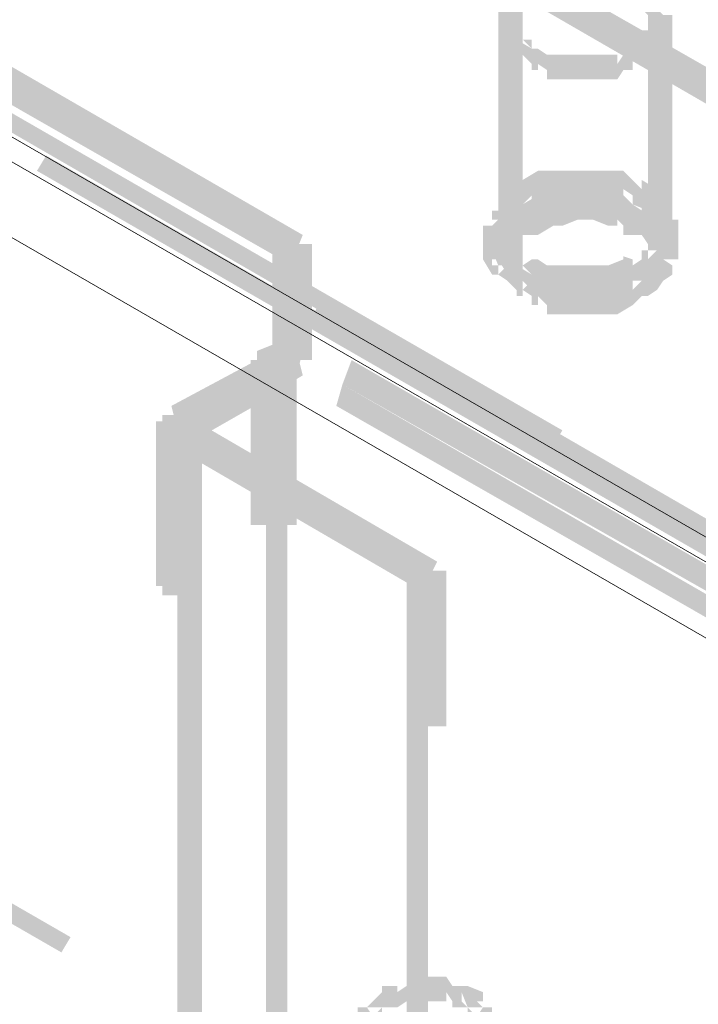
# Model space of a CAD drawing. Header units: millimetres. Extents: x -91 to 1961, y -1152 to 358.
# Tile 249 of 656: x 229.23 to 232.91, y 97.01 to 102.35. Entities that reach past the tile are written whole.
import ezdxf

# ---------------------------------------------------------------- set-up
doc = ezdxf.new("R2010")
doc.units = ezdxf.units.MM
doc.header["$MEASUREMENT"] = 0
doc.layers.get('0').update_dxf_attribs({"linetype": 'CONTINUOUS'})

msp = doc.modelspace()

# ---------------------------------------------------------------- hatches: boundary and pattern name
at = {"true_color": 0xaaaaaa}
h = msp.add_hatch(color=253, dxfattribs=at)
h.paths.add_polyline_path([(193.6721, 122.4104), (199.1814, 119.1842), (199.1318, 119.1014), (193.6224, 122.3111)])
h.paths.add_polyline_path([(201.9279, 117.6124), (207.4372, 114.4358), (207.3876, 114.3531), (201.8948, 117.5297)])
h.paths.add_polyline_path([(210.1836, 112.831), (215.693, 109.6544), (215.6103, 109.5717), (210.1009, 112.7483)])
h.paths.add_polyline_path([(218.4063, 108.0827), (223.9157, 104.9061), (223.8661, 104.8234), (218.3567, 108)])
h.paths.add_polyline_path([(226.6621, 103.3013), (232.1715, 100.1247), (232.1219, 100.042), (226.629, 103.2185)])
h.paths.add_polyline_path([(234.9179, 98.5529), (236.3242, 97.7588), (236.2746, 97.6761), (234.8848, 98.4702)])
h = msp.add_hatch(color=253, dxfattribs=at)
h.paths.add_polyline_path([(197.9902, 122.3111), (203.4996, 119.1345), (203.45, 119.0187), (197.9406, 122.2284)])
h.paths.add_polyline_path([(206.246, 117.5297), (211.7554, 114.3531), (211.7058, 114.2704), (206.2129, 117.447)])
h.paths.add_polyline_path([(214.5018, 112.7483), (220.0112, 109.5717), (219.9285, 109.489), (214.4687, 112.6655)])
h.paths.add_polyline_path([(222.7741, 108), (228.2339, 104.8234), (228.1842, 104.7406), (222.6749, 107.9172)])
h.paths.add_polyline_path([(230.9803, 103.2185), (236.4897, 100.0751), (236.44, 99.9923), (230.9472, 103.1358)])
h = msp.add_hatch(color=253, dxfattribs=at)
h.paths.add_polyline_path([(236.3242, 97.5768), (230.8149, 100.7203), (230.8645, 100.8527), (236.3573, 97.6761)])
h.paths.add_polyline_path([(228.0684, 102.3251), (222.5591, 105.5017), (222.5921, 105.5844), (228.1015, 102.4079)])
h.paths.add_polyline_path([(219.7961, 107.0734), (214.3033, 110.25), (214.3364, 110.3327), (219.8457, 107.1562)])
h.paths.add_polyline_path([(211.5403, 111.8549), (206.0309, 115.0314), (206.0806, 115.1142), (211.5899, 111.9376)])
h.paths.add_polyline_path([(203.2845, 116.6032), (197.7751, 119.7798), (197.8579, 119.8625), (203.3672, 116.6859)])
h.paths.add_polyline_path([(195.0287, 121.3846), (193.6721, 122.1953), (193.7051, 122.278), (195.1114, 121.4673)])
h = msp.add_hatch(color=253, dxfattribs=at)
h.paths.add_polyline_path([(236.44, 99.8765), (230.9472, 103.0531), (230.9803, 103.1358), (236.4897, 99.9592)])
h.paths.add_polyline_path([(228.1842, 104.6083), (222.6749, 107.7849), (222.7245, 107.8841), (228.2339, 104.7076)])
h.paths.add_polyline_path([(219.9285, 109.4062), (214.4191, 112.5828), (214.4687, 112.6655), (219.9781, 109.489)])
h.paths.add_polyline_path([(211.6727, 114.138), (206.1633, 117.3146), (206.246, 117.4139), (211.7554, 114.2373)])
h.paths.add_polyline_path([(203.45, 118.936), (197.9406, 122.1126), (197.9902, 122.1953), (203.4996, 119.0187)])
h = msp.add_hatch(color=253, dxfattribs=at)
h.paths.add_polyline_path([(236.4897, 97.2459), (230.9803, 100.3729), (231.0299, 100.5052), (236.5393, 97.3286)])
h.paths.add_polyline_path([(228.2339, 101.9942), (222.7245, 105.1708), (222.7741, 105.2535), (228.267, 102.077)])
h.paths.add_polyline_path([(219.9781, 106.726), (214.4687, 109.9026), (214.5018, 110.0019), (220.0112, 106.8253)])
h.paths.add_polyline_path([(211.7058, 111.524), (206.2129, 114.7005), (206.2956, 114.7833), (211.7554, 111.6067)])
h.paths.add_polyline_path([(203.45, 116.2557), (197.9406, 119.4323), (198.0399, 119.5316), (203.5327, 116.355)])
h.paths.add_polyline_path([(195.1942, 121.0537), (193.6224, 121.9802), (193.6721, 122.0629), (195.2769, 121.1364)])
h = msp.add_hatch(color=253, dxfattribs=at)
h.paths.add_polyline_path([(236.44, 97.1136), (230.9472, 100.257), (230.9803, 100.3729), (236.4897, 97.1963)])
h.paths.add_polyline_path([(228.1842, 101.8619), (222.6749, 105.0385), (222.7245, 105.1212), (228.2339, 101.9446)])
h.paths.add_polyline_path([(219.9285, 106.6102), (214.4191, 109.7868), (214.4687, 109.8695), (219.9781, 106.6929)])
h.paths.add_polyline_path([(211.6727, 111.3916), (206.1633, 114.5682), (206.246, 114.6509), (211.7058, 111.4743)])
h.paths.add_polyline_path([(203.4169, 116.1399), (197.9075, 119.3165), (197.9902, 119.3992), (203.4996, 116.2227)])
h.paths.add_polyline_path([(195.1445, 120.9213), (193.5893, 121.8478), (193.6224, 121.9306), (195.2438, 121.0041)])
h = msp.add_hatch(color=253, dxfattribs=at)
h.paths.add_polyline_path([(234.8352, 98.3544), (229.3258, 101.531), (229.3755, 101.6137), (234.8848, 98.4371)])
h.paths.add_polyline_path([(226.5794, 103.0862), (221.07, 106.2628), (221.1197, 106.3455), (226.629, 103.1689)])
h.paths.add_polyline_path([(218.3236, 107.8841), (212.8142, 111.0607), (212.8639, 111.1434), (218.3567, 107.9669)])
h.paths.add_polyline_path([(210.0678, 112.6159), (204.5585, 115.7925), (204.6412, 115.8752), (210.1506, 112.6986)])
h.paths.add_polyline_path([(201.8451, 117.4139), (196.3358, 120.5904), (196.3854, 120.6732), (201.8948, 117.4966)])
h = msp.add_hatch(color=253, dxfattribs=at)
h.paths.add_polyline_path([(200.6208, 118.5058), (206.1302, 115.3292), (206.0806, 115.1969), (200.5712, 118.4231)])
h.paths.add_polyline_path([(208.8766, 113.7244), (214.386, 110.5478), (214.3364, 110.4651), (208.827, 113.6417)])
h.paths.add_polyline_path([(217.1324, 108.9761), (222.6418, 105.7995), (222.5591, 105.6672), (217.0993, 108.8437)])
h.paths.add_polyline_path([(225.3882, 104.1947), (230.6825, 101.1339), (230.6494, 101.0512), (225.3055, 104.112)])
h = msp.add_hatch(color=253, dxfattribs=at)
h.paths.add_polyline_path([(230.7321, 101.1008), (225.2228, 104.2774), (225.2724, 104.3601), (230.7652, 101.1835)])
h.paths.add_polyline_path([(222.4763, 105.8491), (216.967, 109.0257), (217, 109.1084), (222.5094, 105.9319)])
h.paths.add_polyline_path([(214.204, 110.6306), (208.7112, 113.8071), (208.7443, 113.8899), (214.2536, 110.7133)])
h.paths.add_polyline_path([(205.9482, 115.3789), (200.6539, 118.4727), (200.7035, 118.5555), (206.0309, 115.4616)])
h = msp.add_hatch(color=253, dxfattribs=at)
h.paths.add_polyline_path([(207.4703, 110.0846), (212.9797, 106.908), (212.9466, 106.8253), (207.4372, 110.0019)])
h.paths.add_polyline_path([(215.7427, 105.2866), (221.2355, 102.11), (221.2024, 102.0273), (215.693, 105.2039)])
h.paths.add_polyline_path([(223.9984, 100.5548), (229.5078, 97.3783), (229.4582, 97.2955), (223.9488, 100.4721)])
h.paths.add_polyline_path([(232.2542, 95.7569), (236.4897, 93.3414), (236.44, 93.2586), (232.2046, 95.6742)])
for points in [[(232.6348, 102.3251), (232.6348, 102.3748), (232.6844, 102.3251), (232.6348, 102.3748), (232.6017, 102.4079), (232.552, 102.4575), (232.552, 102.4906), (232.6017, 102.4079), (232.5024, 102.4079), (232.5024, 102.4575), (232.4693, 102.4906), (232.4693, 102.4575), (232.4197, 102.4575), (232.337, 102.4575), (232.2542, 102.4906), (232.3039, 102.5402), (232.2542, 102.4906), (232.2046, 102.4575), (232.1219, 102.4575), (232.0888, 102.4575), (232.1219, 102.4575), (232.0392, 102.4079), (232.0061, 102.4079), (231.9564, 102.4079), (232.0061, 102.4575), (231.9564, 102.4079), (231.9233, 102.3748), (231.9564, 102.4079), (231.9564, 102.3748), (231.9564, 102.3251), (231.8241, 102.3251), (231.8241, 102.3748), (231.8241, 102.4079), (231.8737, 102.4079), (231.9233, 102.4575), (231.9564, 102.4906), (231.9564, 102.5402), (232.0061, 102.5402), (232.0888, 102.5898), (232.1219, 102.5898), (232.2046, 102.5898), (232.2046, 102.5402), (232.2542, 102.5898), (232.3039, 102.6229), (232.3866, 102.5898), (232.337, 102.5898), (232.4197, 102.5898), (232.4693, 102.5898), (232.5024, 102.5402), (232.552, 102.4906), (232.5024, 102.5402), (232.6017, 102.5402), (232.6844, 102.4906), (232.6844, 102.4575), (232.6348, 102.4575), (232.6844, 102.4079), (232.7175, 102.3748), (232.7671, 102.3748), (232.7671, 102.3251)], [(231.8241, 102.3251), (231.8241, 101.1008), (231.9564, 101.1008), (231.9564, 102.3251)], [(232.6348, 102.3251), (232.6348, 101.1008), (232.7671, 101.1008), (232.7671, 102.3251)], [(232.6844, 101.2332), (232.6844, 101.2663), (232.7175, 101.2332), (232.6844, 101.2663), (232.6348, 101.3159), (232.6348, 101.349), (232.6844, 101.3159), (232.6348, 101.349), (232.6348, 101.3159), (232.552, 101.349), (232.552, 101.3986), (232.5024, 101.4317), (232.5024, 101.3986), (232.4197, 101.3986), (232.337, 101.3986), (232.2542, 101.3986), (232.1715, 101.3986), (232.1219, 101.3986), (232.0392, 101.3986), (232.0888, 101.3986), (232.0061, 101.349), (232.0061, 101.3986), (231.9564, 101.349), (231.9233, 101.3159), (231.8737, 101.2663), (231.9233, 101.3159), (231.9233, 101.2663), (231.8737, 101.2332), (231.8241, 101.1835), (231.791, 101.2332), (231.8241, 101.2663), (231.791, 101.2663), (231.791, 101.3159), (231.8241, 101.3159), (231.8737, 101.349), (231.9233, 101.3986), (231.9564, 101.4317), (231.9564, 101.4813), (232.0392, 101.531), (232.1219, 101.531), (232.1715, 101.531), (232.2542, 101.531), (232.337, 101.531), (232.4197, 101.531), (232.5024, 101.531), (232.552, 101.4813), (232.6017, 101.4317), (232.6017, 101.4813), (232.6844, 101.4317), (232.6844, 101.3986), (232.7175, 101.349), (232.7671, 101.349), (232.7671, 101.3159), (232.7175, 101.3159), (232.7671, 101.2663), (232.8002, 101.2663), (232.8002, 101.2332)], [(232.6844, 101.1008), (232.6844, 101.1339), (232.7175, 101.1008), (232.6844, 101.1339), (232.6348, 101.1835), (232.6348, 101.2332), (232.6844, 101.1835), (232.6348, 101.2332), (232.6348, 101.1835), (232.552, 101.2332), (232.552, 101.2663), (232.5024, 101.3159), (232.5024, 101.2663), (232.4197, 101.2663), (232.337, 101.2663), (232.2542, 101.2663), (232.1715, 101.2663), (232.1219, 101.2663), (232.0392, 101.2663), (232.0888, 101.2663), (232.0061, 101.2332), (232.0061, 101.2663), (231.9564, 101.2332), (231.9233, 101.1835), (231.8737, 101.1339), (231.9233, 101.1835), (231.9233, 101.1339), (231.8737, 101.1008), (231.8241, 101.0512), (231.791, 101.1008), (231.8241, 101.1339), (231.791, 101.1339), (231.791, 101.1835), (231.8241, 101.1835), (231.8737, 101.2332), (231.9233, 101.2663), (231.9564, 101.3159), (231.9564, 101.349), (232.0392, 101.3986), (232.1219, 101.3986), (232.1715, 101.3986), (232.2542, 101.3986), (232.337, 101.3986), (232.4197, 101.3986), (232.5024, 101.3986), (232.552, 101.349), (232.6017, 101.3159), (232.6017, 101.349), (232.6844, 101.3159), (232.6844, 101.2663), (232.7175, 101.2332), (232.7671, 101.2332), (232.7671, 101.1835), (232.7175, 101.1835), (232.7671, 101.1339), (232.8002, 101.1339), (232.8002, 101.1008)], [(232.6348, 101.1008), (232.6348, 101.1339), (232.6844, 101.1008), (232.6348, 101.1339), (232.6017, 101.1835), (232.552, 101.2332), (232.552, 101.2663), (232.6017, 101.1835), (232.5024, 101.1835), (232.5024, 101.2332), (232.4693, 101.2663), (232.4693, 101.2332), (232.4197, 101.2332), (232.337, 101.2663), (232.2542, 101.2663), (232.2046, 101.2663), (232.2542, 101.2663), (232.1715, 101.2332), (232.1219, 101.2332), (232.0888, 101.2332), (232.1219, 101.2332), (232.0392, 101.1835), (232.0061, 101.1835), (231.9564, 101.1835), (232.0061, 101.2332), (231.9564, 101.1835), (231.9233, 101.1339), (231.9564, 101.1835), (231.9564, 101.1339), (231.9564, 101.1008), (231.8241, 101.1008), (231.8241, 101.1339), (231.8241, 101.1835), (231.8737, 101.1835), (231.9233, 101.2332), (231.9564, 101.2663), (231.9564, 101.3159), (232.0061, 101.3159), (232.0888, 101.349), (232.1219, 101.349), (232.2046, 101.3986), (232.2542, 101.3986), (232.337, 101.3986), (232.3866, 101.3986), (232.4693, 101.349), (232.4197, 101.349), (232.4693, 101.349), (232.5024, 101.3159), (232.552, 101.2663), (232.5024, 101.3159), (232.6017, 101.3159), (232.6844, 101.2663), (232.6844, 101.2332), (232.6348, 101.2332), (232.6844, 101.1835), (232.7175, 101.1339), (232.7671, 101.1339), (232.7671, 101.1008)], [(231.7414, 101.2332), (231.7414, 101.1008), (231.8737, 101.1008), (231.8737, 101.2332)], [(232.0061, 101.0512), (232.0392, 101.0181), (232.0061, 101.0512), (232.0392, 101.0512), (232.0888, 101.0181), (232.1219, 100.9685), (232.0888, 101.0181), (232.1219, 101.0181), (232.2046, 101.0181), (232.2542, 101.0181), (232.337, 101.0181), (232.3866, 101.0181), (232.4197, 101.0181), (232.5024, 101.0512), (232.5024, 101.0677), (232.552, 101.0512), (232.552, 101.0181), (232.6017, 101.0512), (232.6017, 101.1008), (232.6348, 101.1008), (232.6348, 101.0512), (232.6844, 101.1008), (232.6348, 101.1008), (232.6348, 101.1339), (232.6844, 101.1835), (232.7175, 101.1835), (232.6844, 101.1339), (232.6844, 101.1835), (232.6844, 101.2332), (232.8002, 101.2332), (232.8002, 101.1835), (232.8002, 101.1339), (232.7175, 101.0512), (232.6844, 101.0512), (232.7671, 101.1339), (232.7671, 101.1008), (232.7175, 101.0512), (232.6844, 101.0181), (232.6348, 100.9685), (232.6017, 100.9685), (232.6348, 101.0181), (232.6017, 100.9685), (232.552, 100.9354), (232.5024, 100.9354), (232.552, 100.9354), (232.4693, 100.8857), (232.4197, 100.8857), (232.3866, 100.8857), (232.337, 100.8857), (232.2542, 100.8857), (232.2046, 100.8857), (232.1219, 100.8857), (232.0888, 100.8857), (232.0888, 100.9354), (232.0392, 100.9685), (232.0392, 100.9354), (232.0061, 100.9354), (232.0061, 100.9685), (231.9564, 101.0181)], [(232.6844, 101.2332), (232.6844, 101.1008), (232.8002, 101.1008), (232.8002, 101.2332)], [(230.7652, 101.0512), (230.6825, 101.0181), (230.6494, 101.1339), (230.7321, 101.1835)], [(230.5998, 101.1008), (230.5998, 100.4721), (230.7321, 100.4721), (230.7321, 101.1008)], [(230.6494, 100.4721), (230.5667, 100.4225), (230.517, 100.5548), (230.5998, 100.5879)], [(230.517, 100.5548), (230.5998, 100.5879), (230.6494, 100.4721), (230.5667, 100.4225)], [(230.7321, 100.4225), (230.5998, 100.4721), (230.6494, 100.5879), (230.7652, 100.5548)], [(230.517, 100.5548), (230.517, 100.4225), (230.5667, 100.4225), (230.5667, 100.5548)], [(230.5667, 100.5548), (230.6825, 100.5052), (230.6494, 100.3729), (230.517, 100.4225)], [(230.5667, 100.5548), (230.5667, 100.4225), (230.6825, 100.4225), (230.6825, 100.5548)], [(230.6494, 100.5052), (230.7321, 100.5548), (230.7652, 100.4225), (230.6825, 100.3729)], [(230.5667, 100.3729), (230.0869, 100.1247), (230.0538, 100.257), (230.517, 100.5052)], [(230.1365, 100.2074), (230.5998, 100.4721), (230.6494, 100.3398), (230.1862, 100.0751)], [(230.0869, 100.1743), (230.0869, 100.1247), (230.2192, 100.1247), (230.2192, 100.1743)], [(231.4436, 99.314), (230.1365, 100.0751), (230.1862, 100.1743), (231.4932, 99.4133)], [(230.0869, 100.1247), (231.4105, 99.3636), (231.3608, 99.2809), (230.0538, 100.042)], [(231.4932, 99.2809), (231.4105, 99.2313), (231.3608, 99.3636), (231.4436, 99.4133)]]:
    msp.add_hatch(color=253, dxfattribs=at).paths.add_polyline_path(points)
h = msp.add_hatch(color=253, dxfattribs=at)
h.paths.add_polyline_path([(231.9564, 102.3251), (231.9564, 102.292), (231.8241, 102.292), (231.8241, 102.3251)])
h.paths.add_polyline_path([(231.9233, 102.292), (231.9564, 102.2424), (232.0061, 102.2424), (232.0061, 102.1928), (231.9233, 102.2424), (231.9564, 102.2424), (232.0061, 102.1928), (232.0392, 102.1597), (232.0061, 102.1928), (232.0392, 102.1928), (232.0888, 102.1597), (232.1219, 102.11), (232.0888, 102.1597), (232.1219, 102.1597), (232.1715, 102.1597), (232.2046, 102.1597), (232.2542, 102.1597), (232.337, 102.1597), (232.3866, 102.1597), (232.4197, 102.1597), (232.4693, 102.1597), (232.4693, 102.11), (232.5024, 102.1597), (232.5024, 102.1928), (232.552, 102.1928), (232.552, 102.077), (232.5024, 102.077), (232.552, 102.11), (232.5024, 102.077), (232.4693, 102.0273), (232.4197, 102.0273), (232.3866, 102.0273), (232.337, 102.0273), (232.2542, 102.0273), (232.2046, 102.0273), (232.1715, 102.0273), (232.1219, 102.0273), (232.0888, 102.0273), (232.0888, 102.077), (232.0392, 102.11), (232.0392, 102.077), (232.0061, 102.077), (232.0061, 102.11), (231.9564, 102.1597), (231.9564, 102.11), (231.9233, 102.11), (231.8737, 102.1928), (231.8737, 102.2424), (231.9233, 102.1928), (231.8737, 102.2424)])
h = msp.add_hatch(color=253, dxfattribs=at)
h.paths.add_polyline_path([(232.552, 102.1597), (232.6017, 102.1928), (232.6348, 102.1597), (232.6017, 102.11)])
h.paths.add_polyline_path([(232.6017, 102.1928), (232.6348, 102.2424), (232.6844, 102.1928), (232.6348, 102.1597)])
h.paths.add_polyline_path([(232.6017, 102.2424), (232.6017, 102.292), (232.7175, 102.292), (232.7175, 102.2424)])
h.paths.add_polyline_path([(232.6348, 102.3251), (232.6844, 102.3251), (232.6844, 102.1928), (232.6348, 102.1928)])
h.paths.add_polyline_path([(232.6348, 102.292), (232.6348, 102.3251), (232.7671, 102.3251), (232.7671, 102.292)])
h = msp.add_hatch(color=253, dxfattribs=at)
h.paths.add_polyline_path([(231.8737, 101.2332), (231.8737, 101.1835), (231.791, 101.2332), (231.8241, 101.2332), (231.8241, 101.1008), (231.791, 101.1008), (231.7414, 101.1835), (231.7414, 101.2332)])
h.paths.add_polyline_path([(231.9233, 101.1835), (231.9233, 101.1339), (231.791, 101.1339), (231.791, 101.1835)])
h.paths.add_polyline_path([(231.9233, 101.1339), (231.9233, 101.1008), (231.8241, 101.1339), (231.8737, 101.1339), (231.8737, 101.0181), (231.8241, 101.0181), (231.791, 101.1008), (231.791, 101.1339)])
h.paths.add_polyline_path([(231.9564, 101.1008), (231.9564, 101.0512), (231.8737, 101.1008), (231.9233, 101.1008), (231.9233, 100.9685), (231.8737, 100.9685), (231.8241, 101.0512), (231.8241, 101.1008)])
h.paths.add_polyline_path([(231.9233, 101.1008), (231.9564, 101.1008), (231.9564, 100.9685), (231.9233, 100.9685)])
h = msp.add_hatch(color=253, dxfattribs=at)
h.paths.add_polyline_path([(218.0589, 99.1155), (218.1085, 99.1155), (218.1085, 98.9831), (218.0589, 98.9831)])
h.paths.add_polyline_path([(230.6825, 101.1339), (230.8149, 101.1339), (230.8149, 100.5052), (230.6825, 100.5052)])
h = msp.add_hatch(color=253, dxfattribs=at)
h.paths.add_polyline_path([(231.8737, 101.1008), (231.8737, 101.0512), (231.791, 101.1008), (231.8241, 101.1008), (231.8241, 100.9685), (231.791, 100.9685), (231.7414, 101.0512), (231.7414, 101.1008)])
h.paths.add_polyline_path([(231.9233, 101.0512), (231.9233, 101.0181), (231.791, 101.0181), (231.791, 101.0512)])
h.paths.add_polyline_path([(231.8737, 101.0181), (231.9233, 100.9685), (231.8737, 100.9354), (231.8241, 100.9685)])
h.paths.add_polyline_path([(231.9233, 100.9685), (231.9564, 100.9354), (231.9233, 100.8857), (231.8737, 100.9354)])
h.paths.add_polyline_path([(231.9233, 100.9685), (231.9564, 100.9685), (231.9564, 100.8527), (231.9233, 100.8527)])
h = msp.add_hatch(color=253, dxfattribs=at)
h.paths.add_polyline_path([(231.9564, 101.1008), (231.9564, 101.0512), (231.8241, 101.0512), (231.8241, 101.1008)])
h.paths.add_polyline_path([(231.9233, 101.0512), (231.9564, 101.0181), (232.0061, 101.0181), (232.0061, 100.9685), (231.9233, 101.0181), (231.9564, 101.0181), (232.0061, 100.9685), (232.0392, 100.9354), (232.0061, 100.9685), (232.0392, 100.9685), (232.0888, 100.9354), (232.1219, 100.8857), (232.0888, 100.9354), (232.1219, 100.9354), (232.1715, 100.9354), (232.2046, 100.9354), (232.2542, 100.9354), (232.337, 100.9354), (232.3866, 100.9354), (232.4197, 100.9354), (232.4693, 100.9354), (232.4693, 100.8857), (232.5024, 100.9354), (232.5024, 100.9685), (232.552, 100.9685), (232.552, 100.8527), (232.5024, 100.8527), (232.552, 100.8857), (232.5024, 100.8527), (232.4693, 100.803), (232.4197, 100.803), (232.3866, 100.803), (232.337, 100.803), (232.2542, 100.803), (232.2046, 100.803), (232.1715, 100.803), (232.1219, 100.803), (232.0888, 100.803), (232.0888, 100.8527), (232.0392, 100.8857), (232.0392, 100.8527), (232.0061, 100.8527), (232.0061, 100.8857), (231.9564, 100.9354), (231.9564, 100.8857), (231.9233, 100.8857), (231.8737, 100.9685), (231.8737, 101.0181), (231.9233, 100.9685), (231.8737, 101.0181)])
h = msp.add_hatch(color=253, dxfattribs=at)
h.paths.add_polyline_path([(232.0061, 100.9354), (232.0392, 100.8857), (232.0061, 100.9354), (232.0392, 100.9354), (232.0888, 100.8857), (232.1219, 100.8527), (232.0888, 100.8857), (232.1219, 100.8857), (232.2046, 100.8857), (232.2542, 100.8857), (232.337, 100.8857), (232.3866, 100.8857), (232.4197, 100.8857), (232.5024, 100.9354), (232.552, 100.9354), (232.552, 100.8857), (232.6017, 100.9354), (232.6017, 100.9685), (232.6348, 100.9685), (232.6348, 100.9354), (232.6844, 100.9685), (232.6348, 100.9685), (232.6348, 101.0181), (232.6844, 101.0181), (232.7175, 101.0512), (232.7671, 101.0181), (232.7175, 100.9685), (232.7671, 101.0181), (232.7671, 100.9685), (232.7175, 100.9354), (232.6844, 100.8857), (232.6348, 100.8527), (232.6017, 100.8527), (232.6348, 100.8857), (232.6017, 100.8527), (232.552, 100.803), (232.5024, 100.803), (232.552, 100.803), (232.4693, 100.7534), (232.4197, 100.7534), (232.3866, 100.7534), (232.337, 100.7534), (232.2542, 100.7534), (232.2046, 100.7534), (232.1219, 100.7534), (232.0888, 100.7534), (232.0888, 100.803), (232.0392, 100.8527), (232.0392, 100.803), (232.0061, 100.803), (232.0061, 100.8527), (231.9564, 100.8857)])
h.paths.add_polyline_path([(232.6844, 101.0512), (232.6844, 101.1008), (232.8002, 101.1008), (232.8002, 101.0512)])
h = msp.add_hatch(color=253, dxfattribs=at)
h.paths.add_polyline_path([(232.5024, 100.9354), (232.5024, 100.9685), (232.552, 101.0181), (232.6017, 101.0181), (232.6017, 100.8857), (232.552, 100.8857), (232.6348, 100.9685), (232.6348, 100.9354)])
h.paths.add_polyline_path([(232.6017, 100.9685), (232.6348, 101.0181), (232.6844, 100.9685), (232.6348, 100.9354)])
h.paths.add_polyline_path([(232.6017, 101.0181), (232.6017, 101.0512), (232.7175, 101.0512), (232.7175, 101.0181)])
h.paths.add_polyline_path([(232.6348, 101.1008), (232.6844, 101.1008), (232.6844, 100.9685), (232.6348, 100.9685)])
h.paths.add_polyline_path([(232.6348, 101.0512), (232.6348, 101.1008), (232.7671, 101.1008), (232.7671, 101.0512)])
h = msp.add_hatch(color=253, dxfattribs=at)
h.paths.add_polyline_path([(230.5998, 100.5052), (230.5998, 100.5548), (230.7321, 100.5548), (230.7321, 100.5052)])
h.paths.add_polyline_path([(230.6494, 100.4721), (230.5998, 100.4721), (230.5998, 100.5879), (230.6494, 100.5879)])
h = msp.add_hatch(color=253, dxfattribs=at)
h.paths.add_polyline_path([(230.484, 100.5052), (230.5998, 100.5052), (230.5998, 100.4721), (230.484, 100.4721)])
h.paths.add_polyline_path([(230.0042, 100.2074), (230.1365, 100.2074), (230.1365, 100.0751), (230.0042, 100.0751)])
h = msp.add_hatch(color=253, dxfattribs=at)
h.paths.add_polyline_path([(230.484, 90.0821), (230.484, 96.4352), (230.5998, 96.4352), (230.5998, 90.0821)])
h.paths.add_polyline_path([(230.484, 99.6118), (230.484, 100.4721), (230.5998, 100.4721), (230.5998, 99.6118)])
h = msp.add_hatch(color=253, dxfattribs=at)
h.paths.add_polyline_path([(230.517, 100.5052), (230.5667, 100.5052), (230.5667, 100.3729), (230.517, 100.3729)])
h.paths.add_polyline_path([(230.517, 100.4721), (230.517, 100.5052), (230.6494, 100.5052), (230.6494, 100.4721)])
h = msp.add_hatch(color=253, dxfattribs=at)
h.paths.add_polyline_path([(230.517, 90.0821), (230.517, 96.4352), (230.6494, 96.4352), (230.6494, 90.0821)])
h.paths.add_polyline_path([(230.517, 99.6118), (230.517, 100.5052), (230.6494, 100.5052), (230.6494, 99.6118)])
h = msp.add_hatch(color=253, dxfattribs=at)
h.paths.add_polyline_path([(230.5667, 100.4225), (230.5667, 100.4721), (230.5998, 100.5052), (230.6494, 100.5052), (230.6494, 100.3729), (230.5998, 100.3729), (230.6825, 100.4721), (230.6825, 100.4225)])
h.paths.add_polyline_path([(230.5998, 100.4721), (230.5998, 100.5052), (230.7321, 100.5052), (230.7321, 100.4721)])
h = msp.add_hatch(color=253, dxfattribs=at)
h.paths.add_polyline_path([(230.5998, 90.0821), (230.5998, 96.4352), (230.7321, 96.4352), (230.7321, 90.0821)])
h.paths.add_polyline_path([(230.5998, 99.6118), (230.5998, 100.5052), (230.7321, 100.5052), (230.7321, 99.6118)])
h = msp.add_hatch(color=253, dxfattribs=at)
h.paths.add_polyline_path([(230.6825, 100.4225), (230.6825, 94.0693), (230.5667, 94.0693), (230.5667, 100.4225)])
h.paths.add_polyline_path([(230.6825, 90.8928), (230.6825, 90.049), (230.5667, 90.049), (230.5667, 90.8928)])
h = msp.add_hatch(color=253, dxfattribs=at)
h.paths.add_polyline_path([(230.1365, 100.2074), (230.1365, 100.1743), (230.0042, 100.1743), (230.0042, 100.2074)])
h.paths.add_polyline_path([(230.0538, 100.0751), (230.0042, 100.0751), (230.0042, 100.2074), (230.0538, 100.2074)])
h = msp.add_hatch(color=253, dxfattribs=at)
h.paths.add_polyline_path([(230.0869, 100.1743), (230.0869, 100.1247), (229.9711, 100.1247), (229.9711, 100.1743)])
h.paths.add_polyline_path([(230.0042, 100.1743), (230.0538, 100.1743), (230.0538, 100.042), (230.0042, 100.042)])
h.paths.add_polyline_path([(230.1365, 100.1247), (230.1365, 100.0751), (230.0042, 100.0751), (230.0042, 100.1247)])
h = msp.add_hatch(color=253, dxfattribs=at)
h.paths.add_polyline_path([(229.9711, 89.7512), (229.9711, 96.1043), (230.0869, 96.1043), (230.0869, 89.7512)])
h.paths.add_polyline_path([(229.9711, 99.2809), (229.9711, 100.1743), (230.0869, 100.1743), (230.0869, 99.2809)])
h = msp.add_hatch(color=253, dxfattribs=at)
h.paths.add_polyline_path([(230.517, 90.1317), (230.5667, 90.1317), (230.5667, 89.9993), (230.517, 89.9993)])
h.paths.add_polyline_path([(230.0869, 100.1743), (230.2192, 100.1743), (230.2192, 100.1247), (230.0869, 100.1247)])
h = msp.add_hatch(color=253, dxfattribs=at)
h.paths.add_polyline_path([(230.0869, 89.7512), (230.0869, 96.1043), (230.2192, 96.1043), (230.2192, 89.7512)])
h.paths.add_polyline_path([(230.0869, 99.2809), (230.0869, 100.1743), (230.2192, 100.1743), (230.2192, 99.2809)])
h = msp.add_hatch(color=253, dxfattribs=at)
h.paths.add_polyline_path([(230.2192, 100.1247), (230.2192, 93.7715), (230.0869, 93.7715), (230.0869, 100.1247)])
h.paths.add_polyline_path([(230.2192, 90.595), (230.2192, 89.7512), (230.0869, 89.7512), (230.0869, 90.595)])
h = msp.add_hatch(color=253, dxfattribs=at)
h.paths.add_polyline_path([(230.0042, 89.7015), (230.0042, 96.0547), (230.1365, 96.0547), (230.1365, 89.7015)])
h.paths.add_polyline_path([(230.0042, 99.2313), (230.0042, 100.0751), (230.1365, 100.0751), (230.1365, 99.2313)])
h = msp.add_hatch(color=253, dxfattribs=at)
h.paths.add_polyline_path([(231.4105, 88.9901), (231.4105, 95.3433), (231.5428, 95.3433), (231.5428, 88.9901)])
h.paths.add_polyline_path([(231.4105, 98.5199), (231.4105, 99.3636), (231.5428, 99.3636), (231.5428, 98.5199)])
h = msp.add_hatch(color=253, dxfattribs=at)
h.paths.add_polyline_path([(231.4436, 99.314), (231.4436, 92.9608), (231.3277, 92.9608), (231.3277, 99.314)])
h.paths.add_polyline_path([(231.4436, 89.7843), (231.4436, 88.9405), (231.3277, 88.9405), (231.3277, 89.7843)])
h = msp.add_hatch(color=253, dxfattribs=at)
h.paths.add_polyline_path([(231.6586, 96.9481), (231.6586, 96.9977), (231.791, 96.9977), (231.791, 96.9481)])
h.paths.add_polyline_path([(231.7083, 96.9481), (231.6586, 96.9977), (231.6255, 97.0308), (231.6255, 97.0805), (231.6586, 96.9977), (231.6255, 96.9977), (231.5759, 96.9977), (231.5759, 97.0308), (231.5428, 97.0805), (231.5428, 97.0308), (231.4436, 97.0308), (231.4105, 97.0308), (231.3608, 97.0308), (231.3277, 97.0308), (231.3608, 97.0805), (231.3277, 97.0308), (231.2781, 96.9977), (231.245, 96.9977), (231.1954, 96.9977), (231.245, 97.0308), (231.1954, 96.9977), (231.1457, 96.9481), (231.1127, 96.9977), (231.1457, 97.0308), (231.1954, 97.0805), (231.1954, 97.1136), (231.245, 97.1136), (231.2781, 97.1136), (231.2781, 97.0805), (231.3277, 97.1136), (231.3277, 97.1632), (231.3608, 97.1632), (231.4105, 97.1632), (231.4436, 97.1632), (231.5428, 97.1632), (231.5759, 97.1136), (231.6255, 97.0805), (231.5759, 97.1136), (231.6255, 97.1136), (231.6586, 97.1136), (231.7414, 97.0805), (231.7414, 97.0308), (231.7083, 97.0308), (231.7414, 96.9977)])
h.paths.add_polyline_path([(231.1954, 96.9977), (231.1954, 96.9481), (231.063, 96.9481), (231.063, 96.9977)])

# ---------------------------------------------------------------- linework, layer by layer
at = {"color": 7, "linetype": 'Continuous', "lineweight": 5}
for points in [[(236.1919, 97.6761), (193.5397, 122.278), (193.5397, 122.278)], [(193.4239, 121.8148), (236.2746, 97.0805), (236.2746, 97.0805)]]:
    msp.add_lwpolyline(points, dxfattribs=at)
at = {"color": 7, "linetype": 'Continuous', "lineweight": 20}
msp.add_lwpolyline([(236.2746, 97.4941), (193.5893, 122.1126), (193.5893, 122.1126)], dxfattribs=at)

doc.saveas('drawing.dxf')
